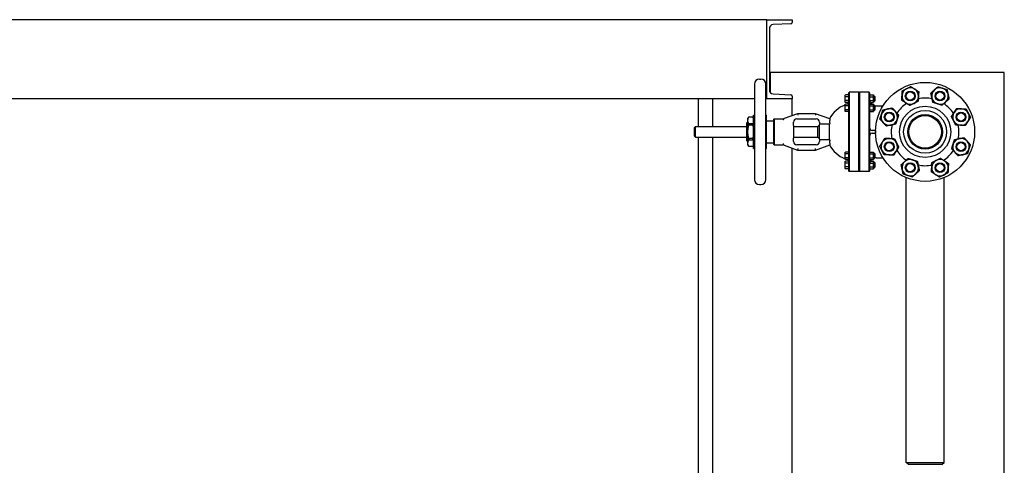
# Model space of a CAD drawing. Header units: inches. Extents: x 18 to 846, y -44 to 561.
# Tile 564 of 637: x 714 to 789, y 313 to 347. Entities that reach past the tile are written whole.
import ezdxf

# ---------------------------------------------------------------- set-up
doc = ezdxf.new("R2010")
doc.units = ezdxf.units.IN
doc.header["$LTSCALE"] = 24
doc.header["$MEASUREMENT"] = 0
doc.layers.add('Visible (ANSI)', color=7, linetype='Continuous', lineweight=30)

msp = doc.modelspace()

# ---------------------------------------------------------------- linework, layer by layer
at = {"layer": 'Visible (ANSI)'}
for p, q in [((770.61118, 347.0815), (683.86118, 347.0815)), ((770.61118, 341.0815), (770.61118, 347.0815)), ((770.61118, 347.0815), (772.53118, 347.0815)), ((772.53118, 347.0815), (772.53118, 346.87446)), ((770.81118, 346.40555), (770.81118, 341.75745)), ((772.44021, 346.77859), (771.09846, 346.70828)), ((770.05213, 342.5815), (770.17024, 342.5815)), ((770.81118, 343.0815), (770.86118, 343.0815)), ((770.86118, 342.947), (770.81118, 342.947)), ((788.61118, 343.0815), (770.86118, 343.0815)), ((770.86118, 343.0815), (770.86118, 341.59067)), ((788.61118, 281.0815), (788.61118, 343.0815)), ((769.67811, 342.20749), (769.67811, 334.95552)), ((770.54426, 334.95552), (770.54426, 342.20749)), ((769.67811, 341.0815), (683.86118, 341.0815)), ((765.44118, 338.9752), (765.44118, 341.0815)), ((766.73823, 341.0815), (766.53118, 341.0815)), ((766.53118, 338.9752), (766.53118, 341.0815)), ((770.61118, 341.0815), (770.54426, 341.0815)), ((772.53118, 341.0815), (770.61118, 341.0815)), ((771.09846, 341.45473), (772.44021, 341.38442)), ((772.53118, 341.28855), (772.53118, 341.0815)), ((772.53118, 339.8089), (772.53118, 341.0815)), ((776.54878, 341.33938), (776.57111, 341.37805)), ((776.54878, 341.30588), (776.54878, 341.33938)), ((776.54878, 341.08938), (776.54878, 341.30588)), ((776.54878, 340.87287), (776.54878, 341.08938)), ((776.82378, 341.37805), (776.57111, 341.37805)), ((776.82378, 341.23371), (776.57111, 341.23371)), ((776.82378, 340.94504), (776.57111, 340.94504)), ((776.82378, 341.55025), (776.85503, 341.5815)), ((776.82378, 341.49262), (776.82378, 341.55025)), ((776.82378, 339.95615), (776.82378, 341.49262)), ((776.85503, 341.5815), (776.85503, 341.52371)), ((777.57993, 341.5815), (776.85503, 341.5815)), ((776.85503, 341.52371), (776.85503, 339.95901)), ((777.57993, 341.52371), (777.57993, 341.5815)), ((777.61118, 341.55025), (777.57993, 341.5815)), ((777.57993, 339.95901), (777.57993, 341.52371)), ((777.61118, 341.55025), (777.64243, 341.5815)), ((777.61118, 341.49262), (777.61118, 341.55025)), ((777.61118, 341.55025), (777.61118, 341.49262)), ((777.61118, 339.95615), (777.61118, 341.49262)), ((777.61118, 341.49262), (777.61118, 339.95615)), ((777.64243, 341.5815), (777.64243, 341.52371)), ((778.36734, 341.5815), (777.64243, 341.5815)), ((777.64243, 341.52371), (777.64243, 339.95901)), ((778.36734, 341.52371), (778.36734, 341.5815)), ((778.39859, 341.55025), (778.36734, 341.5815)), ((778.36734, 339.95901), (778.36734, 341.52371)), ((778.39859, 341.55025), (778.39859, 341.49262)), ((778.39859, 341.49262), (778.39859, 339.95615)), ((778.39859, 341.33938), (778.42092, 341.37805)), ((778.42092, 341.37805), (778.68876, 341.37805)), ((778.42092, 341.23371), (778.68876, 341.23371)), ((778.42092, 340.94504), (778.68876, 340.94504)), ((778.71109, 341.33938), (778.68876, 341.37805)), ((778.71109, 341.30588), (778.71109, 341.33938)), ((778.71109, 341.08938), (778.71109, 341.30588)), ((778.71109, 341.27688), (778.78653, 341.27688)), ((778.71109, 340.87287), (778.71109, 341.08938)), ((778.71109, 340.90188), (778.78653, 340.90188)), ((778.78653, 340.90188), (778.78653, 341.27688)), ((778.82378, 341.23963), (778.78653, 341.27688)), ((778.82378, 340.93913), (778.78653, 340.90188)), ((778.82378, 340.93913), (778.82378, 341.23963)), ((776.54878, 340.83938), (776.54878, 340.87287)), ((776.54878, 340.83938), (776.57111, 340.8007)), ((776.54878, 340.6504), (776.57111, 340.68907)), ((776.54878, 340.61691), (776.54878, 340.6504)), ((776.54878, 340.4004), (776.54878, 340.61691)), ((776.54878, 340.18389), (776.54878, 340.4004)), ((776.54878, 340.1504), (776.54878, 340.18389)), ((776.80868, 340.8007), (776.57111, 340.8007)), ((776.82378, 340.68907), (776.57111, 340.68907)), ((776.82378, 340.54474), (776.57111, 340.54474)), ((776.82378, 340.25606), (776.57111, 340.25606)), ((778.39859, 340.6504), (778.42092, 340.68907)), ((778.42092, 340.68907), (778.68876, 340.68907)), ((778.42092, 340.54474), (778.68876, 340.54474)), ((778.42092, 340.25606), (778.68876, 340.25606)), ((778.46517, 340.8007), (778.68876, 340.8007)), ((778.71109, 340.83938), (778.68876, 340.8007)), ((778.71109, 340.6504), (778.68876, 340.68907)), ((778.71109, 340.83938), (778.71109, 340.87287)), ((778.71109, 340.61691), (778.71109, 340.6504)), ((778.71109, 340.4004), (778.71109, 340.61691)), ((778.71109, 340.5879), (778.78653, 340.5879)), ((778.71109, 340.18389), (778.71109, 340.4004)), ((778.71109, 340.2129), (778.78653, 340.2129)), ((778.71109, 340.1504), (778.71109, 340.18389)), ((778.78653, 340.2129), (778.78653, 340.5879)), ((778.82378, 340.55065), (778.78653, 340.5879)), ((778.82378, 340.25015), (778.78653, 340.2129)), ((778.82378, 340.25015), (778.82378, 340.55065)), ((778.89859, 340.55001), (779.4194, 340.55001)), ((769.18599, 339.58544), (769.25418, 339.70355)), ((769.18599, 339.45094), (769.18599, 339.58544)), ((769.18599, 338.5815), (769.18599, 339.45094)), ((769.25418, 339.70355), (769.25418, 339.70149)), ((769.55087, 339.70355), (769.25418, 339.70355)), ((769.55087, 339.70149), (769.25418, 339.70149)), ((769.55087, 339.70149), (769.55087, 339.70355)), ((769.61906, 339.58544), (769.55087, 339.70355)), ((769.61906, 337.32166), (769.61906, 339.84134)), ((769.61906, 339.84134), (769.67811, 339.84134)), ((770.54426, 339.84134), (770.60331, 339.84134)), ((770.60331, 337.32166), (770.60331, 339.84134)), ((770.60331, 339.40827), (771.15449, 339.40827)), ((771.15449, 339.5345), (771.18574, 339.56575)), ((771.15449, 337.6285), (771.15449, 339.5345)), ((771.18574, 339.56575), (771.18574, 337.59725)), ((771.18574, 339.56575), (771.84111, 339.56575)), ((771.86315, 339.47823), (771.86315, 339.47126)), ((771.9454, 339.59569), (771.88052, 339.57207)), ((772.94484, 339.95945), (771.9454, 339.59569)), ((772.90056, 339.56575), (774.36118, 339.56575)), ((772.94484, 339.95945), (772.96688, 339.83445)), ((774.3169, 339.95945), (772.94484, 339.95945)), ((774.3169, 339.95945), (774.29486, 339.83445)), ((775.39859, 339.56575), (774.3169, 339.95945)), ((775.39859, 339.56575), (775.39859, 339.43273)), ((775.39859, 339.26541), (775.39859, 339.43273)), ((776.54878, 340.1504), (776.57111, 340.11172)), ((776.82378, 340.11172), (776.57111, 340.11172)), ((776.82378, 337.20685), (776.82378, 339.95615)), ((776.85503, 339.95901), (776.85503, 337.20399)), ((777.57993, 337.20399), (777.57993, 339.95901)), ((777.61118, 337.20685), (777.61118, 339.95615)), ((777.61118, 339.95615), (777.61118, 337.20685)), ((777.64243, 339.95901), (777.64243, 337.20399)), ((778.36734, 337.20399), (778.36734, 339.95901)), ((778.39859, 340.1504), (778.42092, 340.11172)), ((778.39859, 339.95615), (778.39859, 337.20685)), ((778.42092, 340.11172), (778.68876, 340.11172)), ((778.71109, 340.1504), (778.68876, 340.11172)), ((765.15118, 338.9127), (765.21368, 338.9752)), ((765.15118, 338.2503), (765.15118, 338.9127)), ((765.21368, 338.1878), (765.21368, 338.9752)), ((765.21368, 338.9752), (769.10725, 338.9752)), ((769.10725, 339.26703), (769.16975, 339.32953)), ((769.10725, 337.89597), (769.10725, 339.26703)), ((769.16975, 337.83347), (769.16975, 339.32953)), ((769.16975, 339.32953), (769.18599, 339.32953)), ((769.55087, 339.20039), (769.25418, 339.20039)), ((769.25418, 339.20039), (769.25418, 339.0826)), ((769.55087, 339.0826), (769.25418, 339.0826)), ((769.55087, 339.0826), (769.55087, 339.20039)), ((772.65056, 339.21235), (772.65056, 339.31575)), ((772.65056, 339.07017), (772.65056, 339.21235)), ((772.65056, 339.07017), (772.65056, 338.09284)), ((772.65056, 338.9752), (774.48189, 338.9752)), ((774.48189, 338.9752), (774.61118, 339.10449)), ((774.48189, 338.1878), (774.48189, 338.9752)), ((774.61118, 339.31575), (774.61118, 339.1288)), ((774.61118, 338.0342), (774.61118, 339.1288)), ((775.36749, 339.17205), (774.73618, 339.17205)), ((775.36749, 337.99095), (775.36749, 339.17205)), ((778.86118, 338.6815), (778.64859, 338.6815)), ((778.86118, 338.6815), (778.86252, 338.6815)), ((778.86118, 338.6815), (778.86118, 338.5815)), ((765.15118, 338.2503), (765.21368, 338.1878)), ((765.21368, 338.1878), (769.10725, 338.1878)), ((765.44118, 305.7677), (765.44118, 338.1878)), ((766.53118, 305.7677), (766.53118, 338.1878)), ((769.18599, 337.71207), (769.18599, 338.5815)), ((769.55087, 338.0804), (769.25418, 338.0804)), ((769.25418, 338.0804), (769.25418, 337.96262)), ((769.55087, 337.96262), (769.25418, 337.96262)), ((769.55087, 337.96262), (769.55087, 338.0804)), ((772.65056, 338.1878), (774.48189, 338.1878)), ((772.65056, 337.95066), (772.65056, 338.09284)), ((772.65056, 337.84725), (772.65056, 337.95066)), ((774.48189, 338.1878), (774.61118, 338.05851)), ((774.61118, 338.0342), (774.61118, 337.84725)), ((774.73618, 337.99095), (775.36749, 337.99095)), ((778.64859, 338.4815), (778.86118, 338.4815)), ((778.86118, 338.5815), (778.86118, 338.4815)), ((778.86252, 338.4815), (778.86118, 338.4815)), ((769.10725, 337.89597), (769.16975, 337.83347)), ((769.16975, 337.83347), (769.18599, 337.83347)), ((769.18599, 337.57757), (769.18599, 337.71207)), ((769.18599, 337.57757), (769.25418, 337.45945)), ((769.55087, 337.46152), (769.25418, 337.46152)), ((769.25418, 337.46152), (769.25418, 337.45945)), ((769.55087, 337.45945), (769.25418, 337.45945)), ((769.61906, 337.57757), (769.55087, 337.45945)), ((769.55087, 337.45945), (769.55087, 337.46152)), ((769.61906, 337.32166), (769.67811, 337.32166)), ((770.54426, 337.32166), (770.60331, 337.32166)), ((770.60331, 337.75473), (771.15449, 337.75473)), ((771.15449, 337.6285), (771.18574, 337.59725)), ((771.18574, 337.59725), (771.84111, 337.59725)), ((771.86315, 337.69175), (771.86315, 337.68478)), ((771.88052, 337.59093), (771.9454, 337.56731)), ((771.9454, 337.56731), (772.94484, 337.20355)), ((772.53118, 306.35813), (772.53118, 337.35411)), ((774.36118, 337.59725), (772.90056, 337.59725)), ((772.96688, 337.32855), (772.94484, 337.20355)), ((772.94484, 337.20355), (774.3169, 337.20355)), ((774.3169, 337.20355), (774.29486, 337.32855)), ((774.3169, 337.20355), (775.39859, 337.59725)), ((775.39859, 337.73027), (775.39859, 337.89759)), ((775.39859, 337.73027), (775.39859, 337.59725)), ((776.82378, 335.67039), (776.82378, 337.20685)), ((776.85503, 337.20399), (776.85503, 335.6393)), ((777.57993, 335.6393), (777.57993, 337.20399)), ((777.61118, 335.67039), (777.61118, 337.20685)), ((777.61118, 337.20685), (777.61118, 335.67039)), ((777.64243, 337.20399), (777.64243, 335.6393)), ((778.36734, 335.6393), (778.36734, 337.20399)), ((778.39859, 337.20685), (778.39859, 335.67039)), ((776.54878, 337.0126), (776.57111, 337.05128)), ((776.54878, 336.97911), (776.54878, 337.0126)), ((776.54878, 336.7626), (776.54878, 336.97911)), ((776.54878, 336.5461), (776.54878, 336.7626)), ((776.54878, 336.5126), (776.54878, 336.5461)), ((776.54878, 336.5126), (776.57111, 336.47393)), ((776.82378, 337.05128), (776.57111, 337.05128)), ((776.82378, 336.90694), (776.57111, 336.90694)), ((776.82378, 336.61827), (776.57111, 336.61827)), ((776.82378, 336.47393), (776.57111, 336.47393)), ((778.39859, 337.0126), (778.42092, 337.05128)), ((778.39859, 336.5126), (778.42092, 336.47393)), ((778.42092, 337.05128), (778.68876, 337.05128)), ((778.42092, 336.90694), (778.68876, 336.90694)), ((778.42092, 336.61827), (778.68876, 336.61827)), ((778.42092, 336.47393), (778.68876, 336.47393)), ((778.71109, 337.0126), (778.68876, 337.05128)), ((778.71109, 336.5126), (778.68876, 336.47393)), ((778.71109, 336.97911), (778.71109, 337.0126)), ((778.71109, 336.7626), (778.71109, 336.97911)), ((778.71109, 336.9501), (778.78653, 336.9501)), ((778.71109, 336.5461), (778.71109, 336.7626)), ((778.71109, 336.5751), (778.78653, 336.5751)), ((778.71109, 336.5126), (778.71109, 336.5461)), ((778.78653, 336.5751), (778.78653, 336.9501)), ((778.82378, 336.91285), (778.78653, 336.9501)), ((778.82378, 336.61235), (778.78653, 336.5751)), ((778.82378, 336.61235), (778.82378, 336.91285)), ((778.89859, 336.613), (779.4194, 336.613)), ((776.54878, 336.32363), (776.57111, 336.3623)), ((776.54878, 336.29013), (776.54878, 336.32363)), ((776.54878, 336.07363), (776.54878, 336.29013)), ((776.54878, 335.85712), (776.54878, 336.07363)), ((776.54878, 335.82363), (776.54878, 335.85712)), ((776.54878, 335.82363), (776.57111, 335.78495)), ((776.80868, 336.3623), (776.57111, 336.3623)), ((776.82378, 336.21797), (776.57111, 336.21797)), ((776.82378, 335.92929), (776.57111, 335.92929)), ((776.82378, 335.78495), (776.57111, 335.78495)), ((778.39859, 335.82363), (778.42092, 335.78495)), ((778.42092, 336.21797), (778.68876, 336.21797)), ((778.42092, 335.92929), (778.68876, 335.92929)), ((778.42092, 335.78495), (778.68876, 335.78495)), ((778.46517, 336.3623), (778.68876, 336.3623)), ((778.71109, 336.32363), (778.68876, 336.3623)), ((778.71109, 335.82363), (778.68876, 335.78495)), ((778.71109, 336.29013), (778.71109, 336.32363)), ((778.71109, 336.07363), (778.71109, 336.29013)), ((778.71109, 336.26113), (778.78653, 336.26113)), ((778.71109, 335.85712), (778.71109, 336.07363)), ((778.71109, 335.88613), (778.78653, 335.88613)), ((778.71109, 335.82363), (778.71109, 335.85712)), ((778.78653, 335.88613), (778.78653, 336.26113)), ((778.82378, 336.22388), (778.78653, 336.26113)), ((778.82378, 335.92338), (778.78653, 335.88613)), ((778.82378, 335.92338), (778.82378, 336.22388)), ((776.82378, 335.61275), (776.82378, 335.67039)), ((776.82378, 335.61275), (776.85503, 335.5815)), ((776.85503, 335.6393), (776.85503, 335.5815)), ((777.57993, 335.5815), (776.85503, 335.5815)), ((777.57993, 335.5815), (777.57993, 335.6393)), ((777.61118, 335.61275), (777.57993, 335.5815)), ((777.61118, 335.61275), (777.61118, 335.67039)), ((777.61118, 335.67039), (777.61118, 335.61275)), ((777.61118, 335.61275), (777.64243, 335.5815)), ((777.64243, 335.6393), (777.64243, 335.5815)), ((778.36734, 335.5815), (777.64243, 335.5815)), ((778.36734, 335.5815), (778.36734, 335.6393)), ((778.39859, 335.61275), (778.36734, 335.5815)), ((778.39859, 335.67039), (778.39859, 335.61275)), ((781.17368, 313.51442), (781.17368, 335.11796)), ((784.04868, 313.51442), (784.04868, 335.11796)), ((770.05213, 334.5815), (770.17024, 334.5815)), ((781.17368, 313.51442), (784.04868, 313.51442)), ((781.35668, 313.374), (781.17368, 313.51442)), ((783.86568, 313.374), (781.35668, 313.374)), ((783.86568, 313.374), (784.04868, 313.51442))]:
    msp.add_line(p, q, dxfattribs=at)
for centre, radius in [((782.61118, 338.5815), 3.75), ((781.4861, 341.29771), 0.37513), ((781.4861, 341.29771), 0.375), ((783.73627, 341.29771), 0.37513), ((783.73627, 341.29771), 0.375), ((781.4861, 341.29771), 0.3125), ((783.73627, 341.29771), 0.3125), ((782.61118, 338.5815), 1.94), ((782.61118, 338.5815), 1.625), ((779.89498, 339.70659), 0.37513), ((779.89498, 339.70659), 0.375), ((779.89498, 339.70659), 0.3125), ((782.61118, 338.5815), 1.31), ((782.61118, 338.5815), 1.235), ((785.32739, 339.70659), 0.37513), ((785.32739, 339.70659), 0.375), ((785.32739, 339.70659), 0.3125), ((779.89498, 337.45641), 0.37513), ((779.89498, 337.45641), 0.375), ((779.89498, 337.45641), 0.3125), ((785.32739, 337.45641), 0.37513), ((785.32739, 337.45641), 0.375), ((785.32739, 337.45641), 0.3125), ((781.4861, 335.8653), 0.37513), ((781.4861, 335.8653), 0.375), ((781.4861, 335.8653), 0.3125), ((783.73627, 335.8653), 0.37513), ((783.73627, 335.8653), 0.375), ((783.73627, 335.8653), 0.3125)]:
    msp.add_circle(centre, radius, dxfattribs=at)
for centre, radius, start, end in [((772.43518, 346.87446), 0.096, 272.9995555, 0), ((771.11432, 346.40555), 0.30314, 92.9995555, 180), ((770.05213, 342.20749), 0.37402, 90, 180), ((770.17024, 342.20749), 0.37402, 0, 90), ((771.11432, 341.75745), 0.30314, 180, 267.0004445), ((781.4861, 341.29771), 0.625, 117.1376728, 177.1376728), ((781.4861, 341.29771), 0.625, 57.1376728, 117.1376728), ((781.4861, 341.29771), 0.625, 357.1376728, 57.1376728), ((783.73627, 341.29771), 0.625, 132.1376728, 192.1376728), ((783.73627, 341.29771), 0.625, 72.1376728, 132.1376728), ((783.73627, 341.29771), 0.625, 12.1376728, 72.1376728), ((772.43518, 341.28855), 0.096, 0, 87.0004445), ((778.89859, 341.05001), 0.5, 180, 226.2084526), ((781.4861, 341.29771), 0.625, 177.1376728, 237.1376728), ((781.4861, 341.29771), 0.625, 297.1376728, 357.1376728), ((782.61118, 338.5815), 2.565, 78.0698764, 101.4554308), ((783.73627, 341.29771), 0.625, 192.1376728, 252.1376728), ((783.73627, 341.29771), 0.625, 312.1376728, 12.1376728), ((777.29622, 338.5815), 2.16535, 110.192895, 152.6806842), ((776.57378, 340.88628), 0.25, 307.923408, 339.9811902), ((778.89859, 341.05001), 0.5, 260.7097632, 270), ((779.89498, 339.70659), 0.625, 102.1376728, 162.1376728), ((779.89498, 339.70659), 0.625, 42.1376728, 102.1376728), ((782.61118, 338.5815), 2.565, 123.0698764, 146.4554308), ((781.4861, 341.29771), 0.625, 237.1376728, 297.1376728), ((783.73627, 341.29771), 0.625, 252.1376728, 312.1376728), ((782.61118, 338.5815), 2.565, 33.0698764, 56.4554308), ((785.32739, 339.70659), 0.625, 87.1376728, 147.1376728), ((785.32739, 339.70659), 0.625, 27.1376728, 87.1376728), ((771.84111, 339.69075), 0.125, 270, 290), ((771.98815, 339.47823), 0.125, 110, 180), ((772.90056, 339.31575), 0.25, 90, 180), ((774.36118, 339.31575), 0.25, 0, 90), ((779.89498, 339.70659), 0.625, 162.1376728, 222.1376728), ((779.89498, 339.70659), 0.625, 282.1376728, 342.1376728), ((779.89498, 339.70659), 0.625, 342.1376728, 42.1376728), ((785.32739, 339.70659), 0.625, 147.1376728, 207.1376728), ((785.32739, 339.70659), 0.625, 207.1376728, 267.1376728), ((785.32739, 339.70659), 0.625, 327.1376728, 27.1376728), ((777.29622, 338.5815), 2.01712, 160.1808788, 162.9761338), ((778.64859, 338.9315), 0.25, 180, 261.3958883), ((779.89498, 339.70659), 0.625, 222.1376728, 282.1376728), ((782.61118, 338.5815), 2.565, 168.0698764, 191.4554308), ((782.61118, 338.5815), 2.565, 348.0698764, 11.4554308), ((785.32739, 339.70659), 0.625, 267.1376728, 327.1376728), ((777.29622, 338.5815), 2.01712, 197.0238662, 199.8191212), ((778.64859, 338.2315), 0.25, 98.6041117, 180), ((779.89498, 337.45641), 0.625, 87.1376728, 147.1376728), ((779.89498, 337.45641), 0.625, 27.1376728, 87.1376728), ((785.32739, 337.45641), 0.625, 102.1376728, 162.1376728), ((785.32739, 337.45641), 0.625, 42.1376728, 102.1376728), ((771.84111, 337.47225), 0.125, 70, 90), ((771.98815, 337.68478), 0.125, 180, 250), ((772.90056, 337.84725), 0.25, 180, 270), ((774.36118, 337.84725), 0.25, 270, 0), ((777.29622, 338.5815), 2.16535, 207.3193158, 249.807105), ((779.89498, 337.45641), 0.625, 147.1376728, 207.1376728), ((779.89498, 337.45641), 0.625, 207.1376728, 267.1376728), ((779.89498, 337.45641), 0.625, 327.1376728, 27.1376728), ((782.61118, 338.5815), 2.565, 213.0698764, 236.4554308), ((785.32739, 337.45641), 0.625, 162.1376728, 222.1376728), ((785.32739, 337.45641), 0.625, 282.1376728, 342.1376728), ((785.32739, 337.45641), 0.625, 342.1376728, 42.1376728), ((776.57378, 336.27672), 0.25, 20.0188098, 52.076592), ((778.89859, 336.113), 0.5, 133.7915474, 180), ((778.89859, 336.113), 0.5, 90, 99.2902368), ((779.89498, 337.45641), 0.625, 267.1376728, 327.1376728), ((781.4861, 335.8653), 0.625, 72.1376728, 132.1376728), ((781.4861, 335.8653), 0.625, 12.1376728, 72.1376728), ((783.73627, 335.8653), 0.625, 57.1376728, 117.1376728), ((782.61118, 338.5815), 2.565, 303.0698764, 326.4554308), ((785.32739, 337.45641), 0.625, 222.1376728, 282.1376728), ((781.4861, 335.8653), 0.625, 132.1376728, 192.1376728), ((781.4861, 335.8653), 0.625, 192.1376728, 252.1376728), ((781.4861, 335.8653), 0.625, 312.1376728, 12.1376728), ((782.61118, 338.5815), 2.565, 258.0698764, 281.4554308), ((783.73627, 335.8653), 0.625, 177.1376728, 237.1376728), ((783.73627, 335.8653), 0.625, 117.1376728, 177.1376728), ((783.73627, 335.8653), 0.625, 297.1376728, 357.1376728), ((783.73627, 335.8653), 0.625, 357.1376728, 57.1376728), ((770.05213, 334.95552), 0.37402, 180, 270), ((770.17024, 334.95552), 0.37402, 270, 0), ((781.4861, 335.8653), 0.625, 252.1376728, 312.1376728), ((783.73627, 335.8653), 0.625, 237.1376728, 297.1376728)]:
    msp.add_arc(centre, radius, start, end, dxfattribs=at)
for points, weights in [([(780.86188, 341.32892), (780.87024, 341.49618), (780.87989, 341.68931)], [1, 1.0379548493, 1]), ([(780.87989, 341.68931), (781.05198, 341.77752), (781.20101, 341.8539)], [1, 1.0379548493, 1]), ([(781.20101, 341.8539), (781.35005, 341.93029), (781.52213, 342.0185)], [1, 1.0379548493, 1]), ([(781.52213, 342.0185), (781.68457, 341.91357), (781.82523, 341.82269)], [1, 1.0379548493, 1]), ([(781.82523, 341.82269), (781.9659, 341.73182), (782.12834, 341.62689)], [1, 1.0379548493, 1]), ([(783.04937, 341.51907), (783.19277, 341.64881), (783.31695, 341.76117)], [1, 1.0379548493, 1]), ([(783.31695, 341.76117), (783.44114, 341.87352), (783.58453, 342.00326)], [1, 1.0379548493, 1]), ([(783.58453, 342.00326), (783.76859, 341.94395), (783.92798, 341.89258)], [1, 1.0379548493, 1]), ([(783.92798, 341.89258), (784.08738, 341.84121), (784.27143, 341.7819)], [1, 1.0379548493, 1]), ([(784.27143, 341.7819), (784.31209, 341.59285), (784.3473, 341.42912)], [1, 1.0379548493, 1]), ([(776.54878, 341.30588), (776.54878, 341.33938), (776.57111, 341.37805)], [1, 1.04314139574, 1.01001874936]), ([(776.57111, 341.23371), (776.54878, 341.27239), (776.54878, 341.30588)], [1.01001874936, 1.04314139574, 1]), ([(776.54878, 341.08938), (776.54878, 341.15636), (776.57111, 341.23371)], [1, 1.04314139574, 1.01001874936]), ([(776.57111, 340.94504), (776.54878, 341.02239), (776.54878, 341.08938)], [1.01001874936, 1.04314139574, 1]), ([(776.54878, 340.87287), (776.54878, 340.90636), (776.57111, 340.94504)], [1, 1.04314139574, 1.01001874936]), ([(778.39859, 341.30588), (778.39859, 341.33938), (778.42092, 341.37805)], [1, 1.04314139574, 1.01001874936]), ([(778.42092, 341.23371), (778.39859, 341.27239), (778.39859, 341.30588)], [1.01001874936, 1.04314139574, 1]), ([(778.39859, 341.08938), (778.39859, 341.15636), (778.42092, 341.23371)], [1, 1.04314139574, 1.01001874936]), ([(778.42092, 340.94504), (778.39859, 341.02239), (778.39859, 341.08938)], [1.01001874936, 1.04314139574, 1]), ([(778.41312, 340.93035), (778.41657, 340.93752), (778.42092, 340.94504)], [1.01983175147, 1.01629387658, 1.01001874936]), ([(778.68876, 341.37805), (778.71109, 341.33938), (778.71109, 341.30588)], [1.01001874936, 1.04314139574, 1]), ([(778.71109, 341.30588), (778.71109, 341.27239), (778.68876, 341.23371)], [1, 1.04314139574, 1.01001874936]), ([(778.68876, 341.23371), (778.71109, 341.15636), (778.71109, 341.08938)], [1.01001874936, 1.04314139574, 1]), ([(778.71109, 341.08938), (778.71109, 341.02239), (778.68876, 340.94504)], [1, 1.04314139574, 1.01001874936]), ([(778.68876, 340.94504), (778.71109, 340.90636), (778.71109, 340.87287)], [1.01001874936, 1.04314139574, 1]), ([(780.84386, 340.96852), (780.85351, 341.16166), (780.86188, 341.32892)], [1, 1.0379548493, 1]), ([(781.14696, 340.77272), (781.00629, 340.86359), (780.84386, 340.96852)], [1, 1.0379548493, 1]), ([(782.0923, 340.9061), (781.92021, 340.8179), (781.77118, 340.74151)], [1, 1.0379548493, 1]), ([(782.11032, 341.2665), (782.10195, 341.09924), (782.0923, 340.9061)], [1, 1.0379548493, 1]), ([(782.12834, 341.62689), (782.11868, 341.43376), (782.11032, 341.2665)], [1, 1.0379548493, 1]), ([(783.12525, 341.16629), (783.09003, 341.33002), (783.04937, 341.51907)], [1, 1.0379548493, 1]), ([(783.20112, 340.81352), (783.16046, 341.00257), (783.12525, 341.16629)], [1, 1.0379548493, 1]), ([(784.42317, 341.07634), (784.27978, 340.94661), (784.1556, 340.83425)], [1, 1.0379548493, 1]), ([(784.3473, 341.42912), (784.38251, 341.2654), (784.42317, 341.07634)], [1, 1.0379548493, 1]), ([(776.57111, 340.8007), (776.54878, 340.83938), (776.54878, 340.87287)], [1.01001874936, 1.04314139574, 1]), ([(776.54878, 340.61691), (776.54878, 340.6504), (776.57111, 340.68907)], [1, 1.04314139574, 1.01001874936]), ([(776.57111, 340.54474), (776.54878, 340.58341), (776.54878, 340.61691)], [1.01001874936, 1.04314139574, 1]), ([(776.54878, 340.4004), (776.54878, 340.46739), (776.57111, 340.54474)], [1, 1.04314139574, 1.01001874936]), ([(776.57111, 340.25606), (776.54878, 340.33341), (776.54878, 340.4004)], [1.01001874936, 1.04314139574, 1]), ([(776.54878, 340.18389), (776.54878, 340.21739), (776.57111, 340.25606)], [1, 1.04314139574, 1.01001874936]), ([(776.57111, 340.11172), (776.54878, 340.1504), (776.54878, 340.18389)], [1.01001874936, 1.04314139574, 1]), ([(778.39859, 340.61691), (778.39859, 340.6504), (778.42092, 340.68907)], [1, 1.04314139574, 1.01001874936]), ([(778.42092, 340.54474), (778.39859, 340.58341), (778.39859, 340.61691)], [1.01001874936, 1.04314139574, 1]), ([(778.39859, 340.4004), (778.39859, 340.46739), (778.42092, 340.54474)], [1, 1.04314139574, 1.01001874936]), ([(778.42092, 340.25606), (778.39859, 340.33341), (778.39859, 340.4004)], [1.01001874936, 1.04314139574, 1]), ([(778.39859, 340.18389), (778.39859, 340.21739), (778.42092, 340.25606)], [1, 1.04314139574, 1.01001874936]), ([(778.42092, 340.11172), (778.39859, 340.1504), (778.39859, 340.18389)], [1.01001874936, 1.04314139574, 1]), ([(778.71109, 340.87287), (778.71109, 340.83938), (778.68876, 340.8007)], [1, 1.04314139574, 1.01001874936]), ([(778.68876, 340.68907), (778.71109, 340.6504), (778.71109, 340.61691)], [1.01001874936, 1.04314139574, 1]), ([(778.71109, 340.61691), (778.71109, 340.58341), (778.68876, 340.54474)], [1, 1.04314139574, 1.01001874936]), ([(778.68876, 340.54474), (778.71109, 340.46739), (778.71109, 340.4004)], [1.01001874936, 1.04314139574, 1]), ([(778.71109, 340.4004), (778.71109, 340.33341), (778.68876, 340.25606)], [1, 1.04314139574, 1.01001874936]), ([(778.68876, 340.25606), (778.71109, 340.21739), (778.71109, 340.18389)], [1.01001874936, 1.04314139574, 1]), ([(778.71109, 340.18389), (778.71109, 340.1504), (778.68876, 340.11172)], [1, 1.04314139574, 1.01001874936]), ([(779.30011, 339.8983), (779.35147, 340.05769), (779.41079, 340.24175)], [1, 1.0379548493, 1]), ([(779.41079, 340.24175), (779.59984, 340.28241), (779.76357, 340.31762)], [1, 1.0379548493, 1]), ([(779.76357, 340.31762), (779.92729, 340.35283), (780.11634, 340.39349)], [1, 1.0379548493, 1]), ([(780.11634, 340.39349), (780.24608, 340.2501), (780.35844, 340.12591)], [1, 1.0379548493, 1]), ([(781.45006, 340.57692), (781.28763, 340.68185), (781.14696, 340.77272)], [1, 1.0379548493, 1]), ([(781.77118, 340.74151), (781.62214, 340.66512), (781.45006, 340.57692)], [1, 1.0379548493, 1]), ([(783.54457, 340.70284), (783.38517, 340.7542), (783.20112, 340.81352)], [1, 1.0379548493, 1]), ([(783.88802, 340.59215), (783.70396, 340.65147), (783.54457, 340.70284)], [1, 1.0379548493, 1]), ([(784.1556, 340.83425), (784.03141, 340.72189), (783.88802, 340.59215)], [1, 1.0379548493, 1]), ([(784.80241, 340.04573), (784.89328, 340.1864), (784.99821, 340.34883)], [1, 1.0379548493, 1]), ([(784.99821, 340.34883), (785.19134, 340.33917), (785.3586, 340.33081)], [1, 1.0379548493, 1]), ([(785.3586, 340.33081), (785.52586, 340.32245), (785.71899, 340.31279)], [1, 1.0379548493, 1]), ([(785.71899, 340.31279), (785.8072, 340.1407), (785.88359, 339.99167)], [1, 1.0379548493, 1]), ([(769.18599, 339.45094), (769.18599, 339.56925), (769.25418, 339.70149)], [1, 1.03775343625, 1.0171026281]), ([(769.25418, 339.20039), (769.18599, 339.33262), (769.18599, 339.45094)], [1.0171026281, 1.03775343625, 1]), ([(769.55087, 339.70149), (769.61906, 339.56925), (769.61906, 339.45094)], [1.0171026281, 1.03775343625, 1]), ([(769.61906, 339.45094), (769.61906, 339.33262), (769.55087, 339.20039)], [1, 1.03775343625, 1.0171026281]), ([(779.18942, 339.55485), (779.24874, 339.7389), (779.30011, 339.8983)], [1, 1.0379548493, 1]), ([(779.43152, 339.28727), (779.31916, 339.41145), (779.18942, 339.55485)], [1, 1.0379548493, 1]), ([(780.35844, 340.12591), (780.4708, 340.00173), (780.60053, 339.85833)], [1, 1.0379548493, 1]), ([(780.48985, 339.51488), (780.43848, 339.35549), (780.37917, 339.17143)], [1, 1.0379548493, 1]), ([(780.60053, 339.85833), (780.54122, 339.67428), (780.48985, 339.51488)], [1, 1.0379548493, 1]), ([(784.6066, 339.74263), (784.71153, 339.90506), (784.80241, 340.04573)], [1, 1.0379548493, 1]), ([(784.7712, 339.42151), (784.69481, 339.57054), (784.6066, 339.74263)], [1, 1.0379548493, 1]), ([(784.93579, 339.10039), (784.84758, 339.27248), (784.7712, 339.42151)], [1, 1.0379548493, 1]), ([(786.04818, 339.67055), (785.94325, 339.50812), (785.85238, 339.36745)], [1, 1.0379548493, 1]), ([(785.88359, 339.99167), (785.95997, 339.84264), (786.04818, 339.67055)], [1, 1.0379548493, 1]), ([(769.18599, 338.5815), (769.18599, 338.81813), (769.25418, 339.0826)], [1, 1.03775343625, 1.0171026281]), ([(769.55087, 339.0826), (769.61906, 338.81813), (769.61906, 338.5815)], [1.0171026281, 1.03775343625, 1]), ([(779.67362, 339.01969), (779.54388, 339.16309), (779.43152, 339.28727)], [1, 1.0379548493, 1]), ([(780.02639, 339.09556), (779.86267, 339.06035), (779.67362, 339.01969)], [1, 1.0379548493, 1]), ([(780.37917, 339.17143), (780.19012, 339.13078), (780.02639, 339.09556)], [1, 1.0379548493, 1]), ([(785.29618, 339.08237), (785.12892, 339.09073), (784.93579, 339.10039)], [1, 1.0379548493, 1]), ([(785.65657, 339.06435), (785.46344, 339.07401), (785.29618, 339.08237)], [1, 1.0379548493, 1]), ([(785.85238, 339.36745), (785.7615, 339.22678), (785.65657, 339.06435)], [1, 1.0379548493, 1]), ([(769.25418, 338.0804), (769.18599, 338.34487), (769.18599, 338.5815)], [1.0171026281, 1.03775343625, 1]), ([(769.18599, 337.71207), (769.18599, 337.83038), (769.25418, 337.96262)], [1, 1.03775343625, 1.0171026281]), ([(769.61906, 338.5815), (769.61906, 338.34487), (769.55087, 338.0804)], [1, 1.03775343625, 1.0171026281]), ([(769.55087, 337.96262), (769.61906, 337.83038), (769.61906, 337.71207)], [1.0171026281, 1.03775343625, 1]), ([(779.36999, 337.79555), (779.46087, 337.93622), (779.5658, 338.09865)], [1, 1.0379548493, 1]), ([(779.5658, 338.09865), (779.75893, 338.089), (779.92619, 338.08063)], [1, 1.0379548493, 1]), ([(779.92619, 338.08063), (780.09345, 338.07227), (780.28658, 338.06261)], [1, 1.0379548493, 1]), ([(780.28658, 338.06261), (780.37479, 337.89053), (780.45117, 337.74149)], [1, 1.0379548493, 1]), ([(784.73252, 337.64812), (784.78389, 337.80752), (784.8432, 337.99157)], [1, 1.0379548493, 1]), ([(784.8432, 337.99157), (785.03225, 338.03223), (785.19598, 338.06744)], [1, 1.0379548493, 1]), ([(785.19598, 338.06744), (785.3597, 338.10265), (785.54875, 338.14331)], [1, 1.0379548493, 1]), ([(785.54875, 338.14331), (785.67849, 337.99992), (785.79085, 337.87573)], [1, 1.0379548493, 1]), ([(769.25418, 337.46152), (769.18599, 337.59375), (769.18599, 337.71207)], [1.0171026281, 1.03775343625, 1]), ([(769.61906, 337.71207), (769.61906, 337.59375), (769.55087, 337.46152)], [1, 1.03775343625, 1.0171026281]), ([(779.17419, 337.49245), (779.27912, 337.65488), (779.36999, 337.79555)], [1, 1.0379548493, 1]), ([(779.33878, 337.17133), (779.2624, 337.32036), (779.17419, 337.49245)], [1, 1.0379548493, 1]), ([(779.50338, 336.85021), (779.41517, 337.0223), (779.33878, 337.17133)], [1, 1.0379548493, 1]), ([(780.61577, 337.42037), (780.51084, 337.25794), (780.41996, 337.11727)], [1, 1.0379548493, 1]), ([(780.45117, 337.74149), (780.52756, 337.59246), (780.61577, 337.42037)], [1, 1.0379548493, 1]), ([(784.62184, 337.30467), (784.68115, 337.48872), (784.73252, 337.64812)], [1, 1.0379548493, 1]), ([(784.86393, 337.03709), (784.75157, 337.16127), (784.62184, 337.30467)], [1, 1.0379548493, 1]), ([(785.79085, 337.87573), (785.90321, 337.75155), (786.03295, 337.60816)], [1, 1.0379548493, 1]), ([(785.92226, 337.26471), (785.8709, 337.10531), (785.81158, 336.92126)], [1, 1.0379548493, 1]), ([(786.03295, 337.60816), (785.97363, 337.4241), (785.92226, 337.26471)], [1, 1.0379548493, 1]), ([(776.54878, 336.97911), (776.54878, 337.0126), (776.57111, 337.05128)], [1, 1.04314139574, 1.01001874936]), ([(776.57111, 336.90694), (776.54878, 336.94562), (776.54878, 336.97911)], [1.01001874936, 1.04314139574, 1]), ([(776.54878, 336.7626), (776.54878, 336.82959), (776.57111, 336.90694)], [1, 1.04314139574, 1.01001874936]), ([(776.57111, 336.61827), (776.54878, 336.69562), (776.54878, 336.7626)], [1.01001874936, 1.04314139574, 1]), ([(776.54878, 336.5461), (776.54878, 336.57959), (776.57111, 336.61827)], [1, 1.04314139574, 1.01001874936]), ([(776.57111, 336.47393), (776.54878, 336.5126), (776.54878, 336.5461)], [1.01001874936, 1.04314139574, 1]), ([(778.39859, 336.97911), (778.39859, 337.0126), (778.42092, 337.05128)], [1, 1.04314139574, 1.01001874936]), ([(778.42092, 336.90694), (778.39859, 336.94562), (778.39859, 336.97911)], [1.01001874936, 1.04314139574, 1]), ([(778.39859, 336.7626), (778.39859, 336.82959), (778.42092, 336.90694)], [1, 1.04314139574, 1.01001874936]), ([(778.42092, 336.61827), (778.39859, 336.69562), (778.39859, 336.7626)], [1.01001874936, 1.04314139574, 1]), ([(778.39859, 336.5461), (778.39859, 336.57959), (778.42092, 336.61827)], [1, 1.04314139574, 1.01001874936]), ([(778.42092, 336.47393), (778.39859, 336.5126), (778.39859, 336.5461)], [1.01001874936, 1.04314139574, 1]), ([(778.68876, 337.05128), (778.71109, 337.0126), (778.71109, 336.97911)], [1.01001874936, 1.04314139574, 1]), ([(778.71109, 336.97911), (778.71109, 336.94562), (778.68876, 336.90694)], [1, 1.04314139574, 1.01001874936]), ([(778.68876, 336.90694), (778.71109, 336.82959), (778.71109, 336.7626)], [1.01001874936, 1.04314139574, 1]), ([(778.71109, 336.7626), (778.71109, 336.69562), (778.68876, 336.61827)], [1, 1.04314139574, 1.01001874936]), ([(778.68876, 336.61827), (778.71109, 336.57959), (778.71109, 336.5461)], [1.01001874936, 1.04314139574, 1]), ([(778.71109, 336.5461), (778.71109, 336.5126), (778.68876, 336.47393)], [1, 1.04314139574, 1.01001874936]), ([(779.86377, 336.83219), (779.69651, 336.84056), (779.50338, 336.85021)], [1, 1.0379548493, 1]), ([(780.22416, 336.81417), (780.03103, 336.82383), (779.86377, 336.83219)], [1, 1.0379548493, 1]), ([(780.41996, 337.11727), (780.32909, 336.9766), (780.22416, 336.81417)], [1, 1.0379548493, 1]), ([(781.06677, 336.32876), (781.19096, 336.44111), (781.33435, 336.57085)], [1, 1.0379548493, 1]), ([(781.33435, 336.57085), (781.51841, 336.51154), (781.6778, 336.46017)], [1, 1.0379548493, 1]), ([(781.6778, 336.46017), (781.8372, 336.4088), (782.02125, 336.34949)], [1, 1.0379548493, 1]), ([(783.45119, 336.42149), (783.60023, 336.49788), (783.77231, 336.58608)], [1, 1.0379548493, 1]), ([(783.77231, 336.58608), (783.93474, 336.48115), (784.07541, 336.39028)], [1, 1.0379548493, 1]), ([(785.10603, 336.76951), (784.97629, 336.91291), (784.86393, 337.03709)], [1, 1.0379548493, 1]), ([(785.4588, 336.84538), (785.29508, 336.81017), (785.10603, 336.76951)], [1, 1.0379548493, 1]), ([(785.81158, 336.92126), (785.62253, 336.8806), (785.4588, 336.84538)], [1, 1.0379548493, 1]), ([(776.54878, 336.29013), (776.54878, 336.32363), (776.57111, 336.3623)], [1, 1.04314139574, 1.01001874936]), ([(776.57111, 336.21797), (776.54878, 336.25664), (776.54878, 336.29013)], [1.01001874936, 1.04314139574, 1]), ([(776.54878, 336.07363), (776.54878, 336.14062), (776.57111, 336.21797)], [1, 1.04314139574, 1.01001874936]), ([(776.57111, 335.92929), (776.54878, 336.00664), (776.54878, 336.07363)], [1.01001874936, 1.04314139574, 1]), ([(776.54878, 335.85712), (776.54878, 335.89062), (776.57111, 335.92929)], [1, 1.04314139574, 1.01001874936]), ([(776.57111, 335.78495), (776.54878, 335.82363), (776.54878, 335.85712)], [1.01001874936, 1.04314139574, 1]), ([(778.39859, 336.07363), (778.39859, 336.14062), (778.42092, 336.21797)], [1, 1.04314139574, 1.01001874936]), ([(778.42092, 335.92929), (778.39859, 336.00664), (778.39859, 336.07363)], [1.01001874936, 1.04314139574, 1]), ([(778.39859, 335.85712), (778.39859, 335.89062), (778.42092, 335.92929)], [1, 1.04314139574, 1.01001874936]), ([(778.42092, 335.78495), (778.39859, 335.82363), (778.39859, 335.85712)], [1.01001874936, 1.04314139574, 1]), ([(778.42092, 336.21797), (778.41657, 336.22549), (778.41312, 336.23265)], [1.01001874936, 1.01629387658, 1.01983175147]), ([(778.68876, 336.3623), (778.71109, 336.32363), (778.71109, 336.29013)], [1.01001874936, 1.04314139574, 1]), ([(778.71109, 336.29013), (778.71109, 336.25664), (778.68876, 336.21797)], [1, 1.04314139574, 1.01001874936]), ([(778.68876, 336.21797), (778.71109, 336.14062), (778.71109, 336.07363)], [1.01001874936, 1.04314139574, 1]), ([(778.71109, 336.07363), (778.71109, 336.00664), (778.68876, 335.92929)], [1, 1.04314139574, 1.01001874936]), ([(778.68876, 335.92929), (778.71109, 335.89062), (778.71109, 335.85712)], [1.01001874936, 1.04314139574, 1]), ([(778.71109, 335.85712), (778.71109, 335.82363), (778.68876, 335.78495)], [1, 1.04314139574, 1.01001874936]), ([(780.7992, 336.08666), (780.94259, 336.2164), (781.06677, 336.32876)], [1, 1.0379548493, 1]), ([(780.87507, 335.73388), (780.83986, 335.89761), (780.7992, 336.08666)], [1, 1.0379548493, 1]), ([(780.95094, 335.38111), (780.91028, 335.57016), (780.87507, 335.73388)], [1, 1.0379548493, 1]), ([(782.02125, 336.34949), (782.06191, 336.16043), (782.09712, 335.99671)], [1, 1.0379548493, 1]), ([(782.09712, 335.99671), (782.13234, 335.83299), (782.173, 335.64393)], [1, 1.0379548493, 1]), ([(783.09403, 335.53611), (783.10369, 335.72925), (783.11205, 335.89651)], [1, 1.0379548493, 1]), ([(783.11205, 335.89651), (783.12042, 336.06377), (783.13007, 336.2569)], [1, 1.0379548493, 1]), ([(783.13007, 336.2569), (783.30216, 336.3451), (783.45119, 336.42149)], [1, 1.0379548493, 1]), ([(784.07541, 336.39028), (784.21608, 336.29941), (784.37851, 336.19448)], [1, 1.0379548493, 1]), ([(784.36049, 335.83409), (784.35213, 335.66683), (784.34248, 335.47369)], [1, 1.0379548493, 1]), ([(784.37851, 336.19448), (784.36886, 336.00135), (784.36049, 335.83409)], [1, 1.0379548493, 1]), ([(781.29439, 335.27042), (781.13499, 335.32179), (780.95094, 335.38111)], [1, 1.0379548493, 1]), ([(781.63784, 335.15974), (781.45378, 335.21906), (781.29439, 335.27042)], [1, 1.0379548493, 1]), ([(781.90542, 335.40184), (781.78123, 335.28948), (781.63784, 335.15974)], [1, 1.0379548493, 1]), ([(782.173, 335.64393), (782.0296, 335.51419), (781.90542, 335.40184)], [1, 1.0379548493, 1]), ([(783.39714, 335.34031), (783.25647, 335.43118), (783.09403, 335.53611)], [1, 1.0379548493, 1]), ([(783.70024, 335.14451), (783.5378, 335.24944), (783.39714, 335.34031)], [1, 1.0379548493, 1]), ([(784.02136, 335.3091), (783.87232, 335.23271), (783.70024, 335.14451)], [1, 1.0379548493, 1]), ([(784.34248, 335.47369), (784.17039, 335.38549), (784.02136, 335.3091)], [1, 1.0379548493, 1])]:
    msp.add_rational_spline(points, weights, degree=2, dxfattribs=at)
for points, knots in [([(774.73618, 339.17205), (774.7207, 339.17205), (774.70539, 339.1711), (774.67633, 339.16733), (774.66297, 339.16451), (774.63953, 339.15719), (774.62991, 339.15267), (774.61919, 339.14474), (774.61622, 339.14171), (774.61223, 339.13543), (774.61121, 339.13219), (774.61119, 339.12888), (774.61118, 339.12884), (774.61118, 339.1288)], [-0.514478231, -0.514478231, -0.514478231, -0.514478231, -0.396202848, -0.396202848, -0.274865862, -0.274865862, -0.14690316, -0.14690316, -0.073690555, -0.073690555, 0, 0, 0.000858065, 0.000858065, 0.000858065, 0.000858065]), ([(774.61118, 338.0342), (774.61118, 338.03416), (774.61119, 338.03413), (774.61121, 338.03081), (774.61223, 338.02757), (774.61622, 338.02129), (774.61919, 338.01826), (774.62991, 338.01034), (774.63953, 338.00582), (774.66297, 337.99849), (774.67633, 337.99568), (774.70539, 337.99191), (774.7207, 337.99095), (774.73618, 337.99095)], [-1.029814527, -1.029814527, -1.029814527, -1.029814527, -1.028956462, -1.028956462, -0.955265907, -0.955265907, -0.882053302, -0.882053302, -0.7540906, -0.7540906, -0.632753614, -0.632753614, -0.514478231, -0.514478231, -0.514478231, -0.514478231])]:
    msp.add_open_spline(points, degree=3, knots=knots, dxfattribs=at)
for points in [[(778.64859, 338.6815), (778.63629, 338.68156), (778.62369, 338.68246), (778.61118, 338.68432)], [(778.61118, 338.47869), (778.62369, 338.48055), (778.63628, 338.48144), (778.64859, 338.4815)]]:
    msp.add_open_spline(points, degree=3, dxfattribs=at)

doc.saveas('drawing.dxf')
